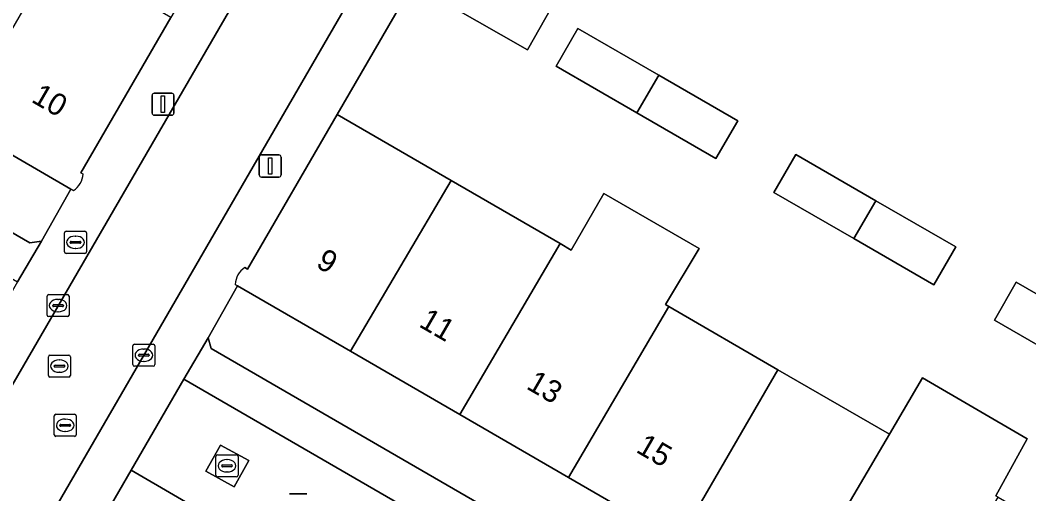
# Model space of a CAD drawing. Extents: x 160023 to 161302, y 384750 to 385707.
# Drawn here: x 160323.26 to 160368.97, y 385049.15 to 385070.62 of the extents above; entities that cross this region are included whole.
import ezdxf

# ---------------------------------------------------------------- set-up
doc = ezdxf.new("R2010")
doc.units = 0
for name, color, linetype in [('IMGEO_Brandkraan', 7, 'Continuous'), ('IMGEO_Erf', 7, 'Continuous'), ('IMGEO_Groenvoorziening', 7, 'Continuous'), ('IMGEO_Kolk', 7, 'Continuous'), ('IMGEO_Lichtmast', 7, 'Continuous'), ('IMGEO_Muur', 7, 'Continuous'), ('IMGEO_Pand', 7, 'Continuous'), ('IMGEO_Pand_nummerreeks', 7, 'Continuous'), ('IMGEO_Rijbaan_lokaal_open', 7, 'Continuous'), ('IMGEO_Rioolput', 7, 'Continuous'), ('IMGEO_Voetpad_open', 7, 'Continuous')]:
    doc.layers.add(name, color=color, linetype=linetype)

msp = doc.modelspace()

# ---------------------------------------------------------------- linework, layer by layer
at = {"layer": 'IMGEO_Brandkraan'}
for p, q in [((160325.263, 385060.124), (160325.263, 385060.976)), ((160325.338, 385061.05), (160326.19, 385061.05)), ((160325.751, 385060.83), (160325.776, 385060.83)), ((160326.264, 385060.976), (160326.264, 385060.124)), ((160325.522, 385060.544), (160325.522, 385060.556)), ((160325.96, 385060.507), (160325.562, 385060.507)), ((160325.565, 385060.593), (160325.963, 385060.593)), ((160325.774, 385060.27), (160325.749, 385060.27)), ((160326.006, 385060.556), (160326.006, 385060.544)), ((160326.19, 385060.05), (160325.338, 385060.05))]:
    msp.add_line(p, q, dxfattribs=at)
for points in [[(160325.263, 385060.124), (160325.263, 385060.976)], [(160325.338, 385061.05), (160326.19, 385061.05)], [(160326.264, 385060.976), (160326.264, 385060.124)], [(160326.19, 385060.05), (160325.338, 385060.05)]]:
    msp.add_lwpolyline(points, dxfattribs=at)
for centre, radius, start, end in [((160325.34, 385060.974), 0.0765, 91.552, 178.448), ((160325.34, 385060.974), 0.0765, 91.552, 178.448), ((160326.188, 385060.974), 0.0765, 1.552, 88.448), ((160326.188, 385060.974), 0.0765, 1.552, 88.448), ((160325.562, 385060.553), 0.0403, 85.8775, 175.7526), ((160325.559, 385060.543), 0.0366, 178.938, 274.7102), ((160325.963, 385060.55), 0.043, 264.8664, 352.4533), ((160325.967, 385060.555), 0.0386, 1.7309, 96.639), ((160325.34, 385060.126), 0.0765, 181.552, 268.448), ((160325.34, 385060.126), 0.0765, 181.552, 268.448), ((160326.188, 385060.126), 0.0765, 271.552, 358.448), ((160326.188, 385060.126), 0.0765, 271.552, 358.448)]:
    msp.add_arc(centre, radius, start, end, dxfattribs=at)
for centre, major_axis, ratio, start_param, end_param in [((160325.75, 385060.55), (-0.387, 0.002), 0.722429, 4.712389, 7.853982), ((160325.775, 385060.55), (-0.39, 0.002), 0.717154, 1.570796, 4.712389)]:
    msp.add_ellipse(centre, major_axis=major_axis, ratio=ratio, start_param=start_param, end_param=end_param, dxfattribs=at)
at = {"layer": 'IMGEO_Erf'}
for points in [[(160278.83, 385086.496), (160323.699, 385060.519), (160324.22, 385060.605), (160325.557, 385062.957), (160320.404, 385065.947), (160315.483, 385068.802), (160310.552, 385071.662)], [(160341.602, 385073.205), (160337.624, 385066.346), (160342.79, 385063.353), (160347.722, 385060.496), (160348.234, 385060.199), (160349.711, 385062.77), (160354.025, 385060.275), (160352.506, 385057.725), (160352.646, 385057.644), (160357.595, 385054.777), (160362.648, 385051.85), (160364.148, 385054.413), (160368.892, 385051.644), (160367.47, 385049.057), (160367.581, 385048.992), (160372.53, 385046.125)], [(160347.34, 385071.187), (160346.249, 385069.276), (160342.775, 385071.259)], [(160372.902, 385035.551), (160367.963, 385038.408), (160363.04, 385041.256), (160358.102, 385044.113), (160353.093, 385047.011), (160348.11, 385049.893), (160343.179, 385052.746), (160338.224, 385055.613), (160333.103, 385058.575), (160331.774, 385056.226), (160331.905, 385055.737), (160376.591, 385029.85)]]:
    msp.add_lwpolyline(points, dxfattribs=at)
for points in [[(160347.545, 385068.53), (160348.536, 385070.245), (160352.197, 385068.129), (160355.78, 385066.058), (160354.789, 385064.342), (160351.195, 385066.42)], [(160361.039, 385060.718), (160357.418, 385062.811), (160358.409, 385064.526), (160362.032, 385062.432), (160365.653, 385060.339), (160364.662, 385058.623)], [(160367.404, 385057.026), (160368.395, 385058.741), (160372.06, 385056.623), (160375.639, 385054.554), (160374.648, 385052.838), (160371.057, 385054.914)]]:
    msp.add_lwpolyline(points, close=True, dxfattribs=at)
at = {"layer": 'IMGEO_Groenvoorziening'}
for points in [[(160330.679, 385054.349), (160328.289, 385050.224), (160342.619, 385041.873), (160345.03, 385046.042)], [(160331.673, 385050.181), (160332.34, 385051.357), (160333.614, 385050.657), (160332.96, 385049.47)]]:
    msp.add_lwpolyline(points, close=True, dxfattribs=at)
at = {"layer": 'IMGEO_Kolk'}
for p, q in [((160324.473, 385057.255), (160324.473, 385058.107)), ((160324.548, 385058.181), (160325.4, 385058.181)), ((160324.961, 385057.961), (160324.986, 385057.961)), ((160325.474, 385058.107), (160325.474, 385057.255)), ((160324.732, 385057.675), (160324.732, 385057.687)), ((160325.17, 385057.638), (160324.772, 385057.638)), ((160324.775, 385057.724), (160325.173, 385057.724)), ((160325.216, 385057.687), (160325.216, 385057.675)), ((160325.4, 385057.181), (160324.548, 385057.181)), ((160324.984, 385057.401), (160324.959, 385057.401)), ((160328.361, 385055.006), (160328.361, 385055.858)), ((160328.436, 385055.932), (160329.288, 385055.932)), ((160328.849, 385055.712), (160328.874, 385055.712)), ((160329.362, 385055.858), (160329.362, 385055.006)), ((160328.62, 385055.426), (160328.62, 385055.438)), ((160329.058, 385055.389), (160328.66, 385055.389)), ((160328.663, 385055.475), (160329.061, 385055.475)), ((160329.104, 385055.438), (160329.104, 385055.426)), ((160329.288, 385054.932), (160328.436, 385054.932)), ((160328.872, 385055.152), (160328.847, 385055.152)), ((160332.129, 385049.994), (160332.129, 385050.846)), ((160332.204, 385050.92), (160333.056, 385050.92)), ((160332.617, 385050.7), (160332.642, 385050.7)), ((160333.13, 385050.846), (160333.13, 385049.994)), ((160332.388, 385050.414), (160332.388, 385050.426)), ((160332.826, 385050.377), (160332.428, 385050.377)), ((160332.431, 385050.463), (160332.829, 385050.463)), ((160332.872, 385050.426), (160332.872, 385050.414)), ((160333.056, 385049.92), (160332.204, 385049.92)), ((160332.64, 385050.14), (160332.615, 385050.14))]:
    msp.add_line(p, q, dxfattribs=at)
for points in [[(160324.473, 385057.255), (160324.473, 385058.107)], [(160324.548, 385058.181), (160325.4, 385058.181)], [(160325.474, 385058.107), (160325.474, 385057.255)], [(160325.4, 385057.181), (160324.548, 385057.181)], [(160328.361, 385055.006), (160328.361, 385055.858)], [(160328.436, 385055.932), (160329.288, 385055.932)], [(160329.362, 385055.858), (160329.362, 385055.006)], [(160329.288, 385054.932), (160328.436, 385054.932)], [(160332.129, 385049.994), (160332.129, 385050.846)], [(160332.204, 385050.92), (160333.056, 385050.92)], [(160333.13, 385050.846), (160333.13, 385049.994)], [(160333.056, 385049.92), (160332.204, 385049.92)]]:
    msp.add_lwpolyline(points, dxfattribs=at)
for centre, radius, start, end in [((160324.55, 385058.105), 0.0765, 91.552, 178.448), ((160324.55, 385058.105), 0.0765, 91.552, 178.448), ((160325.398, 385058.105), 0.0765, 1.552, 88.448), ((160325.398, 385058.105), 0.0765, 1.552, 88.448), ((160324.772, 385057.684), 0.0403, 85.8775, 175.7526), ((160324.769, 385057.674), 0.0366, 178.938, 274.7102), ((160325.173, 385057.681), 0.043, 264.8664, 352.4533), ((160325.177, 385057.686), 0.0386, 1.7309, 96.639), ((160324.55, 385057.257), 0.0765, 181.552, 268.448), ((160324.55, 385057.257), 0.0765, 181.552, 268.448), ((160325.398, 385057.257), 0.0765, 271.552, 358.448), ((160325.398, 385057.257), 0.0765, 271.552, 358.448), ((160328.438, 385055.856), 0.0765, 91.552, 178.448), ((160328.438, 385055.856), 0.0765, 91.552, 178.448), ((160329.286, 385055.856), 0.0765, 1.552, 88.448), ((160329.286, 385055.856), 0.0765, 1.552, 88.448), ((160328.66, 385055.435), 0.0403, 85.8775, 175.7526), ((160328.657, 385055.425), 0.0366, 178.938, 274.7102), ((160329.061, 385055.432), 0.043, 264.8664, 352.4533), ((160329.065, 385055.437), 0.0386, 1.7309, 96.639), ((160328.438, 385055.008), 0.0765, 181.552, 268.448), ((160328.438, 385055.008), 0.0765, 181.552, 268.448), ((160329.286, 385055.008), 0.0765, 271.552, 358.448), ((160329.286, 385055.008), 0.0765, 271.552, 358.448), ((160332.206, 385050.844), 0.0765, 91.552, 178.448), ((160332.206, 385050.844), 0.0765, 91.552, 178.448), ((160333.054, 385050.844), 0.0765, 1.552, 88.448), ((160333.054, 385050.844), 0.0765, 1.552, 88.448), ((160332.428, 385050.423), 0.0403, 85.8775, 175.7526), ((160332.425, 385050.413), 0.0366, 178.938, 274.7102), ((160332.829, 385050.42), 0.043, 264.8664, 352.4533), ((160332.833, 385050.425), 0.0386, 1.7309, 96.639), ((160332.206, 385049.996), 0.0765, 181.552, 268.448), ((160332.206, 385049.996), 0.0765, 181.552, 268.448), ((160333.054, 385049.996), 0.0765, 271.552, 358.448), ((160333.054, 385049.996), 0.0765, 271.552, 358.448)]:
    msp.add_arc(centre, radius, start, end, dxfattribs=at)
for centre, major_axis, ratio, start_param, end_param in [((160324.96, 385057.681), (-0.387, 0.002), 0.722429, 4.712389, 7.853982), ((160324.985, 385057.681), (-0.39, 0.002), 0.717154, 1.570796, 4.712389), ((160328.848, 385055.432), (-0.387, 0.002), 0.722429, 4.712389, 7.853982), ((160328.873, 385055.432), (-0.39, 0.002), 0.717154, 1.570796, 4.712389), ((160332.616, 385050.42), (-0.387, 0.002), 0.722429, 4.712389, 7.853982), ((160332.641, 385050.42), (-0.39, 0.002), 0.717154, 1.570796, 4.712389)]:
    msp.add_ellipse(centre, major_axis=major_axis, ratio=ratio, start_param=start_param, end_param=end_param, dxfattribs=at)
at = {"layer": 'IMGEO_Lichtmast'}
for p, q in [((160329.232, 385066.407), (160329.232, 385067.207)), ((160329.232, 385067.207), (160329.232, 385066.407)), ((160329.332, 385067.307), (160330.122, 385067.307)), ((160330.122, 385067.307), (160329.332, 385067.307)), ((160330.222, 385067.207), (160330.222, 385066.407)), ((160330.222, 385066.407), (160330.222, 385067.207)), ((160330.122, 385066.307), (160329.332, 385066.307)), ((160329.332, 385066.307), (160330.122, 385066.307)), ((160334.089, 385063.608), (160334.089, 385064.408)), ((160334.089, 385064.408), (160334.089, 385063.608)), ((160334.189, 385064.508), (160334.979, 385064.508)), ((160334.979, 385064.508), (160334.189, 385064.508)), ((160335.079, 385064.408), (160335.079, 385063.608)), ((160335.079, 385063.608), (160335.079, 385064.408)), ((160334.979, 385063.508), (160334.189, 385063.508)), ((160334.189, 385063.508), (160334.979, 385063.508)), ((160335.465, 385049.15), (160336.255, 385049.15)), ((160336.255, 385049.15), (160335.465, 385049.15))]:
    msp.add_line(p, q, dxfattribs=at)
for points in [[(160329.652, 385067.182), (160329.802, 385067.182), (160329.802, 385066.432), (160329.652, 385066.432), (160329.652, 385067.182)], [(160334.509, 385064.383), (160334.659, 385064.383), (160334.659, 385063.633), (160334.509, 385063.633), (160334.509, 385064.383)]]:
    msp.add_lwpolyline(points, dxfattribs=at)
for centre, start, end in [((160329.332, 385067.207), 90, 180), ((160329.332, 385067.207), 90, 180), ((160330.122, 385067.207), 0, 90), ((160330.122, 385067.207), 360, 90), ((160329.332, 385066.407), 180, 270), ((160329.332, 385066.407), 180, 270), ((160330.122, 385066.407), 270, 0), ((160330.122, 385066.407), 270, 0), ((160334.189, 385064.408), 90, 180), ((160334.189, 385064.408), 90, 180), ((160334.979, 385064.408), 0, 90), ((160334.979, 385064.408), 360, 90), ((160334.189, 385063.608), 180, 270), ((160334.189, 385063.608), 180, 270), ((160334.979, 385063.608), 270, 0), ((160334.979, 385063.608), 270, 0)]:
    msp.add_arc(centre, 0.1, start, end, dxfattribs=at)
at = {"layer": 'IMGEO_Muur'}
msp.add_lwpolyline([(160343.32, 385072.213), (160341.602, 385073.205), (160337.624, 385066.346)], dxfattribs=at)
at = {"layer": 'IMGEO_Pand'}
for points in [[(160326.107, 385063.646), (160326.01, 385063.697), (160330.09, 385070.735), (160324.913, 385073.741), (160320.404, 385065.947), (160325.557, 385062.957), (160325.666, 385062.894)], [(160332.998, 385058.636), (160333.103, 385058.575), (160338.224, 385055.613), (160342.79, 385063.353), (160337.624, 385066.346), (160333.558, 385059.328), (160333.435, 385059.406)]]:
    msp.add_lwpolyline(points, dxfattribs=at)
for points in [[(160343.864, 385073.166), (160343.32, 385072.213), (160342.775, 385071.259), (160346.249, 385069.276), (160347.34, 385071.187)], [(160348.536, 385070.245), (160347.545, 385068.53), (160351.195, 385066.42), (160352.197, 385068.129)], [(160354.789, 385064.342), (160355.78, 385066.058), (160352.197, 385068.129), (160351.195, 385066.42)], [(160358.409, 385064.526), (160357.418, 385062.811), (160361.039, 385060.718), (160362.032, 385062.432)], [(160342.79, 385063.353), (160338.224, 385055.613), (160343.179, 385052.746), (160347.722, 385060.496)], [(160352.646, 385057.644), (160352.506, 385057.725), (160354.025, 385060.275), (160349.711, 385062.77), (160348.234, 385060.199), (160347.722, 385060.496), (160343.179, 385052.746), (160348.11, 385049.893)], [(160364.662, 385058.623), (160365.653, 385060.339), (160362.032, 385062.432), (160361.039, 385060.718)], [(160368.395, 385058.741), (160367.404, 385057.026), (160371.057, 385054.914), (160372.06, 385056.623)], [(160352.646, 385057.644), (160348.11, 385049.893), (160353.093, 385047.011), (160357.595, 385054.777)], [(160357.595, 385054.777), (160353.093, 385047.011), (160358.102, 385044.113), (160362.648, 385051.85)], [(160367.581, 385048.992), (160367.47, 385049.057), (160368.892, 385051.644), (160364.148, 385054.413), (160362.648, 385051.85), (160358.102, 385044.113), (160363.04, 385041.256)]]:
    msp.add_lwpolyline(points, close=True, dxfattribs=at)
for centre, radius, start, end in [((160325.194, 385063.676), 0.913, 301.1093, 358.1129), ((160333.992, 385058.581), 0.995, 124.0113, 176.8361)]:
    msp.add_arc(centre, radius, start, end, dxfattribs=at)
at = {"layer": 'IMGEO_Rijbaan_lokaal_open'}
for points in [[(160352.099, 385104.5), (160351.183, 385102.92), (160342.043, 385087.129), (160339.387, 385082.576), (160338.894, 385081.699), (160336.41, 385077.395), (160333.739, 385072.8), (160315.942, 385042.109), (160311.381, 385034.254), (160308.757, 385029.746), (160308.283, 385028.896), (160306.745, 385026.259), (160297.459, 385010.254), (160295.452, 385006.786), (160294.418, 385005.017)], [(160298.133, 385002.441), (160299.328, 385004.495), (160301.364, 385007.975), (160310.622, 385023.967), (160312.148, 385026.623), (160312.692, 385027.574), (160315.342, 385032.116), (160319.833, 385039.862), (160338.122, 385071.424)]]:
    msp.add_lwpolyline(points, dxfattribs=at)
at = {"layer": 'IMGEO_Rioolput'}
for p, q in [((160324.533, 385054.514), (160324.533, 385055.366)), ((160324.608, 385055.44), (160325.46, 385055.44)), ((160325.021, 385055.22), (160325.046, 385055.22)), ((160325.534, 385055.366), (160325.534, 385054.514)), ((160324.792, 385054.934), (160324.792, 385054.946)), ((160325.23, 385054.897), (160324.832, 385054.897)), ((160324.835, 385054.983), (160325.233, 385054.983)), ((160325.276, 385054.946), (160325.276, 385054.934)), ((160325.46, 385054.44), (160324.608, 385054.44)), ((160325.044, 385054.66), (160325.019, 385054.66)), ((160324.797, 385051.83), (160324.797, 385052.682)), ((160324.872, 385052.756), (160325.724, 385052.756)), ((160325.285, 385052.536), (160325.31, 385052.536)), ((160325.798, 385052.682), (160325.798, 385051.83)), ((160325.056, 385052.25), (160325.056, 385052.262)), ((160325.494, 385052.213), (160325.096, 385052.213)), ((160325.099, 385052.299), (160325.497, 385052.299)), ((160325.54, 385052.262), (160325.54, 385052.25)), ((160325.724, 385051.756), (160324.872, 385051.756)), ((160325.308, 385051.976), (160325.283, 385051.976))]:
    msp.add_line(p, q, dxfattribs=at)
for points in [[(160324.533, 385054.514), (160324.533, 385055.366)], [(160324.608, 385055.44), (160325.46, 385055.44)], [(160325.534, 385055.366), (160325.534, 385054.514)], [(160325.46, 385054.44), (160324.608, 385054.44)], [(160324.797, 385051.83), (160324.797, 385052.682)], [(160324.872, 385052.756), (160325.724, 385052.756)], [(160325.798, 385052.682), (160325.798, 385051.83)], [(160325.724, 385051.756), (160324.872, 385051.756)]]:
    msp.add_lwpolyline(points, dxfattribs=at)
for centre, radius, start, end in [((160324.61, 385055.364), 0.0765, 91.552, 178.448), ((160324.61, 385055.364), 0.0765, 91.552, 178.448), ((160325.458, 385055.364), 0.0765, 1.552, 88.448), ((160325.458, 385055.364), 0.0765, 1.552, 88.448), ((160324.832, 385054.943), 0.0403, 85.8775, 175.7526), ((160324.829, 385054.933), 0.0366, 178.938, 274.7102), ((160325.233, 385054.94), 0.043, 264.8664, 352.4533), ((160325.237, 385054.945), 0.0386, 1.7309, 96.639), ((160324.61, 385054.516), 0.0765, 181.552, 268.448), ((160324.61, 385054.516), 0.0765, 181.552, 268.448), ((160325.458, 385054.516), 0.0765, 271.552, 358.448), ((160325.458, 385054.516), 0.0765, 271.552, 358.448), ((160324.874, 385052.68), 0.0765, 91.552, 178.448), ((160324.874, 385052.68), 0.0765, 91.552, 178.448), ((160325.722, 385052.68), 0.0765, 1.552, 88.448), ((160325.722, 385052.68), 0.0765, 1.552, 88.448), ((160325.096, 385052.259), 0.0403, 85.8775, 175.7526), ((160325.093, 385052.249), 0.0366, 178.938, 274.7102), ((160325.497, 385052.256), 0.043, 264.8664, 352.4533), ((160325.501, 385052.261), 0.0386, 1.7309, 96.639), ((160324.874, 385051.832), 0.0765, 181.552, 268.448), ((160324.874, 385051.832), 0.0765, 181.552, 268.448), ((160325.722, 385051.832), 0.0765, 271.552, 358.448), ((160325.722, 385051.832), 0.0765, 271.552, 358.448)]:
    msp.add_arc(centre, radius, start, end, dxfattribs=at)
for centre, major_axis, ratio, start_param, end_param in [((160325.02, 385054.94), (-0.387, 0.002), 0.722429, 4.712389, 7.853982), ((160325.045, 385054.94), (-0.39, 0.002), 0.717154, 1.570796, 4.712389), ((160325.284, 385052.256), (-0.387, 0.002), 0.722429, 4.712389, 7.853982), ((160325.309, 385052.256), (-0.39, 0.002), 0.717154, 1.570796, 4.712389)]:
    msp.add_ellipse(centre, major_axis=major_axis, ratio=ratio, start_param=start_param, end_param=end_param, dxfattribs=at)
at = {"layer": 'IMGEO_Voetpad_open'}
for points in [[(160352.715, 385108.997), (160349.593, 385108.411), (160348.774, 385106.977), (160345.154, 385100.738), (160341.859, 385095.06), (160338.539, 385089.338), (160335.098, 385083.409), (160332.868, 385079.588), (160332.317, 385078.627), (160334.083, 385077.616), (160330.09, 385070.735), (160326.01, 385063.697), (160326.107, 385063.646)], [(160333.435, 385059.406), (160333.558, 385059.328), (160337.624, 385066.346), (160341.602, 385073.205), (160343.32, 385072.213), (160343.864, 385073.166), (160346.158, 385077.133), (160349.597, 385083.064), (160352.906, 385088.77), (160356.214, 385094.475), (160359.824, 385100.7), (160360.355, 385101.627), (160359.363, 385104.964)], [(160343.285, 385080.295), (160342.782, 385079.444), (160340.106, 385074.885), (160338.122, 385071.424), (160319.833, 385039.862), (160315.342, 385032.116), (160312.692, 385027.574), (160312.148, 385026.623)], [(160308.283, 385028.896), (160308.757, 385029.746), (160311.381, 385034.254), (160315.942, 385042.109), (160333.739, 385072.8)], [(160325.666, 385062.894), (160325.557, 385062.957), (160324.22, 385060.605), (160323.131, 385058.752), (160320.723, 385054.571), (160319.638, 385052.685), (160318.364, 385050.271)], [(160330.679, 385054.349), (160331.774, 385056.226), (160333.103, 385058.575), (160332.998, 385058.636)], [(160325.713, 385046.029), (160325.824, 385045.965), (160327.17, 385048.287), (160328.289, 385050.224), (160330.679, 385054.349)]]:
    msp.add_lwpolyline(points, dxfattribs=at)
for points in [[(160283.409, 385081.75), (160297.275, 385073.716), (160298.861, 385072.807), (160307.217, 385067.951), (160308.793, 385067.033), (160323.131, 385058.752), (160324.22, 385060.605), (160323.699, 385060.519), (160278.83, 385086.496), (160276.629, 385077.974), (160319.512, 385053.082), (160319.638, 385052.685), (160320.723, 385054.571), (160306.362, 385062.878), (160304.793, 385063.794), (160296.418, 385068.634), (160294.841, 385069.555), (160280.973, 385077.566)], [(160331.905, 385055.737), (160331.774, 385056.226), (160330.679, 385054.349), (160345.03, 385046.042), (160346.519, 385045.149), (160354.982, 385040.282), (160356.558, 385039.366), (160364.86, 385034.548), (160362.418, 385030.367), (160354.142, 385035.197), (160352.567, 385036.101), (160344.191, 385040.975), (160342.619, 385041.873), (160328.289, 385050.224), (160327.17, 385048.287), (160327.729, 385048.436), (160347.367, 385037.02), (160345.726, 385034.421), (160357.035, 385027.882), (160357.964, 385029.422), (160374.524, 385026.448), (160376.591, 385029.85)], [(160332.96, 385049.47), (160333.614, 385050.657), (160332.34, 385051.357), (160331.673, 385050.181)]]:
    msp.add_lwpolyline(points, close=True, dxfattribs=at)
for centre, radius, start, end in [((160325.194, 385063.676), 0.913, 301.1093, 358.1129), ((160333.992, 385058.581), 0.995, 124.0113, 176.8361)]:
    msp.add_arc(centre, radius, start, end, dxfattribs=at)

# ---------------------------------------------------------------- texts
at = {"layer": 'IMGEO_Pand_nummerreeks'}
for s, rotation, p in [('10', 329.8794, (160323.716, 385066.939)), ('9', 329.95, (160336.611, 385059.457)), ('11', 329.95, (160341.279, 385056.756)), ('13', 329.9484, (160346.147, 385053.94)), ('15', 329.95, (160351.116, 385051.065))]:
    msp.add_text(s, height=1, rotation=rotation, dxfattribs=at).set_placement(p)

doc.saveas('drawing.dxf')
